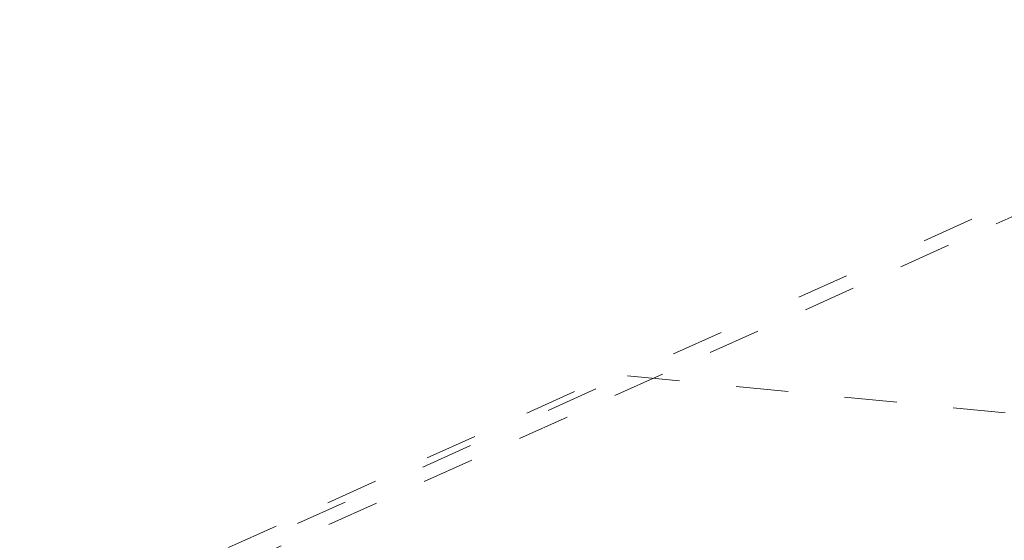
# Model space of a CAD drawing. Extents: x 1620708 to 2082925, y 607056 to 634194.
# Tile 627 of 656: x 1620967.182 to 1620969.065, y 607336.624 to 607337.621. Entities that reach past the tile are written whole.
import ezdxf

# ---------------------------------------------------------------- set-up
doc = ezdxf.new("R2010")
doc.units = 0
doc.header["$MEASUREMENT"] = 0
for name, pattern in [('bexisting', [0.125, 0.0625, -0.0625]), ('DGN Style 1', [0.16325, 0.000271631, -0.162979]), ('DGN Style 5', [0.190142, 0.081489, -0.108652])]:
    doc.linetypes.add(name, pattern=pattern)
for name, color, linetype, lineweight in [('BR_X_Sub_Object', 6, 'bexisting', 13), ('PV_X_Walk', 120, 'DGN Style 5', 0), ('RD_X_Wall', 120, 'DGN Style 1', 0)]:
    doc.layers.add(name, color=color, linetype=linetype, lineweight=lineweight)
doc.layers.add('PROP TXT', color=3, linetype='Continuous')
doc.styles.add('ARIAL', font='arial.ttf')
doc.dimstyles.new('RWM', dxfattribs={"dimtxt": 0.125, "dimasz": 0.1875, "dimexe": 0.09375, "dimexo": 0.09375, "dimgap": 0.046875, "dimtad": 1, "dimdec": 1, "dimzin": 3, "dimdsep": 46, "dimlunit": 4, "dimtxsty": 'ARIAL', "dimcen": -0.09375, "dimclrd": 1, "dimclre": 1, "dimclrt": 256, "dimadec": 0, "dimazin": 0, "dimtfac": 1, "dimtdec": 1, "dimtmove": 1, "dimatfit": 3, "dimfxl": 1, "dimfrac": 2, "dimtzin": 3, "dimarcsym": 0})

msp = doc.modelspace()

# ---------------------------------------------------------------- linework, layer by layer
at = {"layer": 'BR_X_Sub_Object'}
msp.add_line((1620980.0796, 607342.2045), (1620903.6207, 607307.7238), dxfattribs=at)
at = {"layer": 'PV_X_Walk', "flags": 128}
msp.add_lwpolyline([(1620969.076, 607391.918), (1620969.567, 607392.183), (1620969.628, 607392.781), (1620974.944, 607395.226), (1620975.014, 607396.364), (1620976.311, 607396.181), (1620973.912, 607373.389), (1620970.386, 607336.738), (1620968.316, 607336.942), (1620963.932, 607334.964), (1620963.788, 607334.937), (1620963.791, 607335.506), (1620963.35, 607335.268), (1620966.081, 607361.805)], close=True, dxfattribs=at)
at = {"layer": 'RD_X_Wall', "flags": 128}
msp.add_lwpolyline([(1620905.8239, 607308.9587), (1620907.4386, 607309.5897), (1620907.5281, 607309.7535), (1620909.439, 607310.5217), (1620909.5819, 607310.5688), (1620911.7217, 607311.6092), (1620911.8993, 607311.6811), (1620917.3006, 607314.1004), (1620943.2565, 607325.607), (1620970.6465, 607337.9816)], dxfattribs=at)

# ---------------------------------------------------------------- leaders
at = {"layer": 'PROP TXT'}
for points in [[(1620982.1807, 607329.0808, 1051), (1620966.1229, 607344.6776, 1051), (1620966.2331, 607345.7766, 1051)], [(1620968.183, 607319.4819), (1620948.2323, 607336.8307), (1620948.4085, 607338.5884)]]:
    msp.add_leader(points, dimstyle='RWM', override={"dimscale": 11.2, "dimdec": 2, "dimlunit": 2, "dimclrd": 2, "dimclre": 2, "dimclrt": 2, "dimtdec": 2}, dxfattribs=at)

doc.saveas('drawing.dxf')
